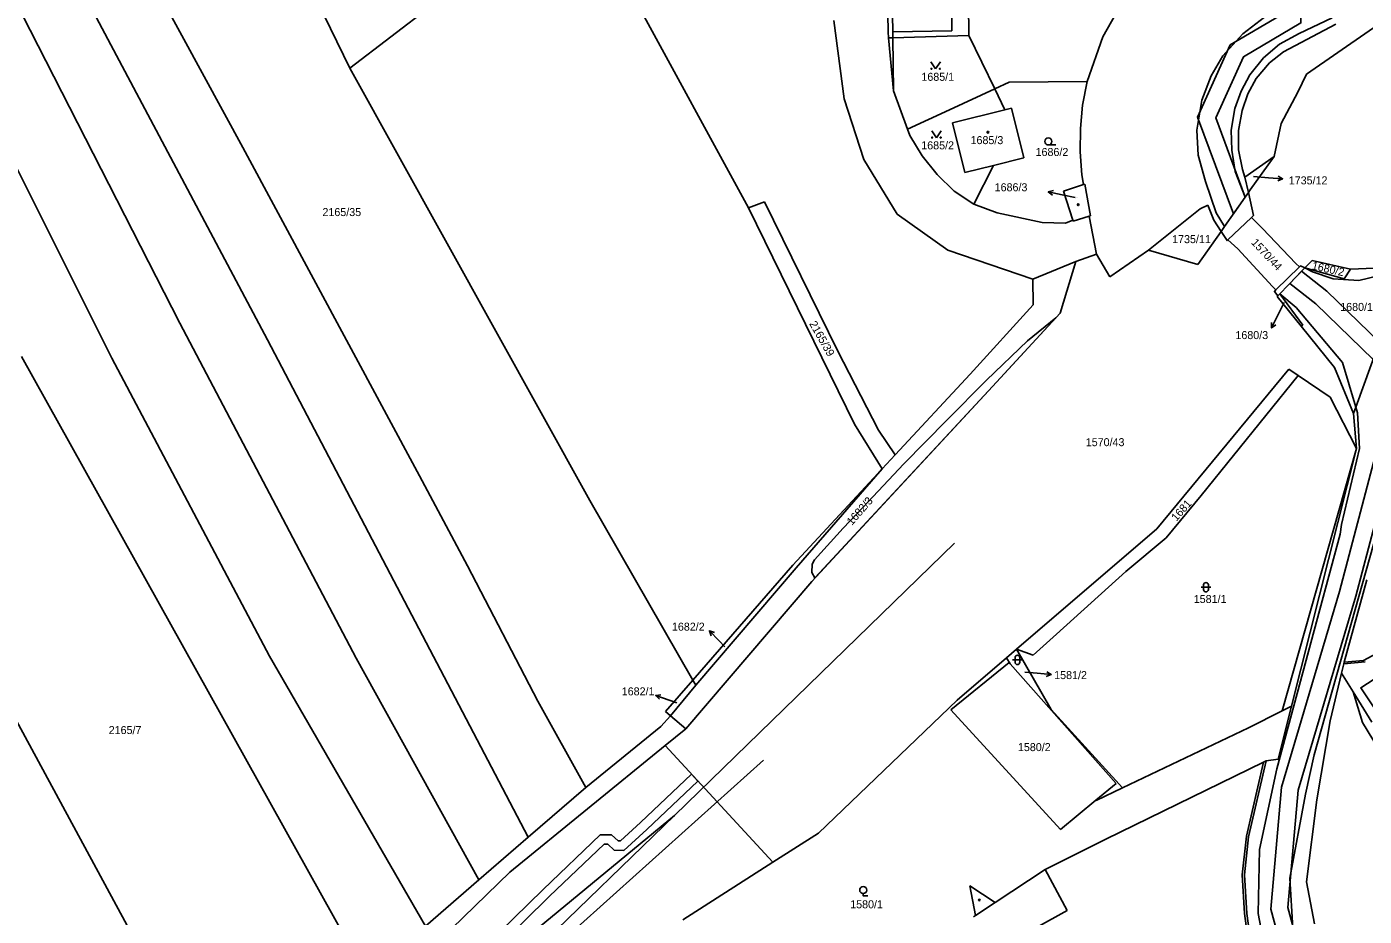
# Model space of a CAD drawing. Extents: x -785744 to -782822, y -1067550 to -1063910.
# Drawn here: x -784386.3 to -784102.3, y -1065091.1 to -1064902.2 of the extents above; entities that cross this region are included whole.
import ezdxf

# ---------------------------------------------------------------- set-up
doc = ezdxf.new("R2010")
doc.units = 0
for name, color, linetype in [('Hranice parcel', 7, 'Continuous'), ('Parcelní čísla', 7, 'Continuous'), ('Pop_ČP_popisy', 7, 'Continuous'), ('Poz_předměty', 7, 'Continuous'), ('Vnitřní kresba', 7, 'Continuous'), ('Věcná břemena k části', 7, 'Continuous'), ('Značky budov', 7, 'Continuous'), ('Značky kultur', 7, 'Continuous')]:
    doc.layers.add(name, color=color, linetype=linetype)

msp = doc.modelspace()

# ---------------------------------------------------------------- linework, layer by layer
at = {"layer": 'Hranice parcel'}
for p, q in [((-784178.24, -1065036.24), (-784177.47, -1065037.49)), ((-784177.68, -1065037.25), (-784190.11, -1065047.31)), ((-784177.47, -1065037.49), (-784177.68, -1065037.25)), ((-784154.94, -1065062.92), (-784177.47, -1065037.49)), ((-784166.82, -1065072.68), (-784190.11, -1065047.31)), ((-784159.26, -1065066.47), (-784154.94, -1065062.92)), ((-784166.82, -1065072.68), (-784159.26, -1065066.47)), ((-784159.22, -1065066.54), (-784159.26, -1065066.47))]:
    msp.add_line(p, q, dxfattribs=at)
for points in [[(-784363.23, -1064817.52), (-784317.68, -1064910.99)], [(-784204.12, -1064865.47), (-784203.42, -1064903.25)], [(-784410.58, -1064887.95), (-784368.23, -1064972.58)], [(-784361.59, -1064888.86), (-784340.42, -1064927.8)], [(-784186.38, -1064890.27), (-784186.22, -1064904.03)], [(-784374.58, -1064894.46), (-784335.18, -1064968.68)], [(-784114.54, -1064912.29), (-784086.98, -1064893.14)], [(-784388.96, -1064896.36), (-784353.85, -1064965.18)], [(-784317.68, -1064910.99), (-784300.28, -1064897.7)], [(-784256.88, -1064896.91), (-784233.07, -1064940.67)], [(-784157.79, -1064904.31), (-784152.88, -1064895.61)], [(-784214.91, -1064900.87), (-784212.7, -1064917.53)], [(-784203.42, -1064903.25), (-784203.3, -1064904.54)], [(-784203.3, -1064904.54), (-784202.41, -1064904.51)], [(-784203.3, -1064904.54), (-784202.27, -1064915.78)], [(-784202.41, -1064904.51), (-784186.22, -1064904.03)], [(-784186.22, -1064904.03), (-784180.75, -1064915.35)], [(-784161.1, -1064913.82), (-784157.79, -1064904.31)], [(-784317.68, -1064910.99), (-784266.72, -1065002.81)], [(-784180.75, -1064915.35), (-784177.69, -1064913.93)], [(-784177.69, -1064913.93), (-784161.1, -1064913.82)], [(-784162.08, -1064918.86), (-784161.1, -1064913.82)], [(-784116.4, -1064916.05), (-784114.54, -1064912.29)], [(-784212.7, -1064917.53), (-784208.52, -1064930.4)], [(-784202.27, -1064915.78), (-784199.27, -1064923.94)], [(-784190.38, -1064919.82), (-784180.75, -1064915.35)], [(-784180.75, -1064915.35), (-784178.58, -1064919.84)], [(-784119.91, -1064922.72), (-784116.4, -1064916.05)], [(-784199.27, -1064923.94), (-784190.38, -1064919.82)], [(-784189.7, -1064922.59), (-784178.58, -1064919.84)], [(-784178.58, -1064919.84), (-784177.2, -1064919.49)], [(-784177.2, -1064919.49), (-784174.59, -1064930.06)], [(-784162.56, -1064923.78), (-784162.08, -1064918.86)], [(-784189.7, -1064922.59), (-784187.08, -1064933.15)], [(-784121.44, -1064929.74), (-784119.91, -1064922.72)], [(-784199.27, -1064923.94), (-784198.77, -1064925.29)], [(-784198.77, -1064925.29), (-784196.15, -1064929.64)], [(-784162.61, -1064928.75), (-784162.56, -1064923.78)], [(-784340.42, -1064927.8), (-784302.93, -1064997.55)], [(-784162.61, -1064928.75), (-784162.28, -1064933.67)], [(-784208.52, -1064930.4), (-784201.44, -1064942.03)], [(-784196.15, -1064929.64), (-784192.97, -1064933.6)], [(-784187.08, -1064933.15), (-784181.02, -1064931.65)], [(-784185.17, -1064939.89), (-784181.02, -1064931.65)], [(-784181.02, -1064931.65), (-784174.59, -1064930.06)], [(-784121.44, -1064929.74), (-784127.65, -1064934.17)], [(-784126.5, -1064936.86), (-784121.44, -1064929.74)], [(-784192.97, -1064933.6), (-784189.36, -1064937.14)], [(-784161.9, -1064935.72), (-784162.28, -1064933.67)], [(-784127.65, -1064934.17), (-784126.89, -1064937.41)], [(-784189.36, -1064937.14), (-784185.17, -1064939.89)], [(-784161.9, -1064935.72), (-784166.17, -1064937.12)], [(-784166.17, -1064937.12), (-784164.19, -1064943.24)], [(-784161.65, -1064935.64), (-784161.9, -1064935.72)], [(-784160.45, -1064942.34), (-784161.65, -1064935.64)], [(-784126.89, -1064937.41), (-784127.58, -1064938.38)], [(-784126.5, -1064936.86), (-784126.89, -1064937.41)], [(-784126.21, -1064942.67), (-784125.82, -1064942.26), (-784126.89, -1064937.41)], [(-784233.07, -1064940.67), (-784229.63, -1064939.37)], [(-784229.63, -1064939.37), (-784214.17, -1064970.95)], [(-784185.17, -1064939.89), (-784180.23, -1064941.72)], [(-784137.15, -1064940.89), (-784135.51, -1064940.05)], [(-784135.51, -1064940.05), (-784134.22, -1064943.27)], [(-784131.96, -1064944.63), (-784127.58, -1064938.38)], [(-784233.07, -1064940.67), (-784210.53, -1064986.59)], [(-784201.44, -1064942.03), (-784190.72, -1064949.61)], [(-784180.23, -1064941.72), (-784170.7, -1064943.8)], [(-784165.72, -1064943.93), (-784164.19, -1064943.24)], [(-784164.19, -1064943.24), (-784164.11, -1064943.5)], [(-784164.11, -1064943.5), (-784160.67, -1064942.41)], [(-784160.67, -1064942.41), (-784160.45, -1064942.34)], [(-784159.14, -1064950.47), (-784160.67, -1064942.41)], [(-784148.11, -1064949.66), (-784137.15, -1064940.89)], [(-784134.22, -1064943.27), (-784132.69, -1064945.67)], [(-784123.9, -1064945.07), (-784126.21, -1064942.67)], [(-784170.7, -1064943.8), (-784165.72, -1064943.93)], [(-784132.69, -1064945.67), (-784137.63, -1064952.71)], [(-784131.96, -1064944.63), (-784132.69, -1064945.67)], [(-784131.25, -1064947.45), (-784131.41, -1064947.6), (-784132.69, -1064945.67)], [(-784123.9, -1064945.07), (-784116.81, -1064952.5)], [(-784121.04, -1064958.07), (-784121.76, -1064957.33), (-784129.16, -1064949.35), (-784131.25, -1064947.45)], [(-784190.72, -1064949.61), (-784172.66, -1064955.8)], [(-784163.52, -1064952.08), (-784159.14, -1064950.47)], [(-784159.14, -1064950.47), (-784156.33, -1064955.29)], [(-784156.33, -1064955.29), (-784148.11, -1064949.66)], [(-784148.11, -1064949.66), (-784137.63, -1064952.71)], [(-784172.66, -1064955.8), (-784163.52, -1064952.08)], [(-784166.88, -1064963.05), (-784163.52, -1064952.08)], [(-784120.21, -1064958.92), (-784114.9, -1064953.42)], [(-784116.81, -1064952.5), (-784116.03, -1064953.2)], [(-784116.03, -1064953.2), (-784115.82, -1064953), (-784114.9, -1064953.42)], [(-784114.9, -1064953.42), (-784113.35, -1064951.81)], [(-784106.55, -1064955.76), (-784114.9, -1064953.42)], [(-784113.35, -1064951.81), (-784105.2, -1064953.7)], [(-784105.2, -1064953.7), (-784106.55, -1064955.76)], [(-784105.2, -1064953.7), (-784100.2, -1064953.48)], [(-784104.05, -1064982.98), (-784093.09, -1064952.7)], [(-784172.66, -1064955.8), (-784172.62, -1064961.28)], [(-784120.62, -1064959.34), (-784121.34, -1064958.4), (-784121.04, -1064958.07)], [(-784120.77, -1064959.5), (-784120.62, -1064959.34)], [(-784120.77, -1064959.5), (-784115.65, -1064965.82)], [(-784120.62, -1064959.34), (-784120.21, -1064958.92)], [(-784120.21, -1064958.92), (-784115.31, -1064965.6)], [(-784185.95, -1064975.95), (-784172.62, -1064961.28)], [(-784182.06, -1064979.54), (-784166.88, -1064963.05)], [(-784353.85, -1064965.18), (-784316.36, -1065036.28)], [(-784115.31, -1064965.6), (-784115.65, -1064965.82)], [(-784115.65, -1064965.82), (-784108.6, -1064974.55)], [(-784335.18, -1064968.68), (-784297.65, -1065040.28)], [(-784214.17, -1064970.95), (-784205.44, -1064987.85)], [(-784387.47, -1064972.23), (-784313.33, -1065105.25)], [(-784368.23, -1064972.58), (-784334.77, -1065035.91)], [(-784201.9, -1064993.13), (-784185.95, -1064975.95)], [(-784146.33, -1065008.86), (-784118.33, -1064974.89)], [(-784136.91, -1065001.79), (-784116.29, -1064976.26)], [(-784118.33, -1064974.89), (-784116.29, -1064976.26)], [(-784116.29, -1064976.26), (-784109.5, -1064980.85)], [(-784108.6, -1064974.55), (-784104.54, -1064984.33)], [(-784219.63, -1065019.99), (-784182.06, -1064979.54)], [(-784109.5, -1064980.85), (-784103.93, -1064991.76)], [(-784104.54, -1064984.33), (-784104.05, -1064982.98)], [(-784104.54, -1064984.33), (-784103.93, -1064991.76)], [(-784210.53, -1064986.59), (-784204.63, -1064996.06)], [(-784205.44, -1064987.85), (-784201.9, -1064993.13)], [(-784419.68, -1064992.12), (-784342.95, -1065133.93)], [(-784204.63, -1064996.06), (-784201.9, -1064993.13)], [(-784119.71, -1065047.52), (-784103.93, -1064991.76)], [(-784223.65, -1065016.54), (-784204.63, -1064996.06)], [(-784222.91, -1065017.13), (-784204.63, -1064996.06)], [(-784302.93, -1064997.55), (-784292.7, -1065016.72)], [(-784266.72, -1065002.81), (-784244.9, -1065041.01)], [(-784144.34, -1065010.74), (-784136.91, -1065001.79)], [(-784176.12, -1065034.42), (-784146.33, -1065008.86)], [(-784152.93, -1065017.93), (-784144.34, -1065010.74)], [(-784292.7, -1065016.72), (-784277.81, -1065045.45)], [(-784244.9, -1065041.01), (-784223.65, -1065016.54)], [(-784244.23, -1065042.02), (-784222.91, -1065017.13)], [(-784167.64, -1065031.22), (-784152.93, -1065017.93)], [(-784106.54, -1065037.16), (-784101.72, -1065019.68)], [(-784246.38, -1065051.29), (-784219.63, -1065019.99)], [(-784172.6, -1065035.7), (-784167.64, -1065031.22)], [(-784334.77, -1065035.91), (-784301.68, -1065093.22)], [(-784316.36, -1065036.28), (-784290.31, -1065083.36)], [(-784188.73, -1065045.24), (-784178.24, -1065036.24)], [(-784178.24, -1065036.24), (-784176.12, -1065034.42)], [(-784176.12, -1065034.42), (-784168.74, -1065047.21)], [(-784176.12, -1065034.42), (-784172.6, -1065035.7)], [(-784109.53, -1065049.65), (-784107.09, -1065039.47)], [(-784107.09, -1065039.47), (-784106.63, -1065037.54)], [(-784107.09, -1065039.47), (-784104.63, -1065043.44)], [(-784106.63, -1065037.54), (-784106.54, -1065037.16)], [(-784091.72, -1065044.07), (-784095.91, -1065038), (-784103.01, -1065042.58), (-784098.92, -1065048.77)], [(-784297.65, -1065040.28), (-784279.83, -1065074.32)], [(-784250.65, -1065047.63), (-784244.9, -1065041.01)], [(-784249.59, -1065048.54), (-784244.23, -1065042.02)], [(-784244.9, -1065041.01), (-784244.23, -1065042.02)], [(-784277.81, -1065045.45), (-784267.63, -1065063.8)], [(-784218.18, -1065073.45), (-784188.73, -1065045.24)], [(-784104.63, -1065043.44), (-784100.64, -1065049.89)], [(-784104.63, -1065043.44), (-784102.64, -1065050)], [(-784250.65, -1065047.63), (-784249.59, -1065048.54)], [(-784168.74, -1065047.21), (-784153.62, -1065063.87)], [(-784126.86, -1065051.12), (-784119.71, -1065047.52)], [(-784120.59, -1065057.77), (-784117.75, -1065046.53)], [(-784119.71, -1065047.52), (-784117.75, -1065046.53)], [(-784267.63, -1065063.8), (-784251.67, -1065050.83)], [(-784251.67, -1065050.83), (-784249.59, -1065048.54)], [(-784249.59, -1065048.54), (-784246.38, -1065051.29)], [(-784153.62, -1065063.87), (-784126.86, -1065051.12)], [(-784112.35, -1065066.37), (-784109.53, -1065049.65)], [(-784102.64, -1065050), (-784080.25, -1065086.79)], [(-784250.78, -1065054.88), (-784246.38, -1065051.29)], [(-784283.76, -1065081.78), (-784250.78, -1065054.88)], [(-784250.78, -1065054.88), (-784227.89, -1065079.67)], [(-784157.14, -1065074.76), (-784123.67, -1065058.41)], [(-784126.84, -1065074.25), (-784123.1, -1065058.13)], [(-784123.67, -1065058.41), (-784123.1, -1065058.13)], [(-784123.1, -1065058.13), (-784120.59, -1065057.77)], [(-784279.83, -1065074.32), (-784267.63, -1065063.8)], [(-784159.22, -1065066.54), (-784153.62, -1065063.87)], [(-784114.55, -1065083.83), (-784112.35, -1065066.37)], [(-784227.89, -1065079.67), (-784218.18, -1065073.45)], [(-784290.31, -1065083.36), (-784279.83, -1065074.32)], [(-784170.05, -1065081.17), (-784157.14, -1065074.76)], [(-784127.71, -1065082.31), (-784126.84, -1065074.25)], [(-784320.85, -1065117.79), (-784283.76, -1065081.78)], [(-784247.01, -1065091.92), (-784227.89, -1065079.67)], [(-784180.64, -1065088.19), (-784170.05, -1065081.17)], [(-784170.05, -1065081.17), (-784165.35, -1065089.88)], [(-784127.71, -1065082.31), (-784127.19, -1065090.55)], [(-784301.68, -1065093.22), (-784290.31, -1065083.36)], [(-784186.04, -1065084.69), (-784180.64, -1065088.19)], [(-784186.04, -1065084.69), (-784184.86, -1065090.99)], [(-784114.55, -1065083.83), (-784112.87, -1065092.76)], [(-784171.88, -1065093.51), (-784165.35, -1065089.88)], [(-784127.19, -1065090.55), (-784126.67, -1065094.65)], [(-784185.28, -1065091.27), (-784184.86, -1065090.99)]]:
    msp.add_lwpolyline(points, dxfattribs=at)
at = {"layer": 'Pop_ČP_popisy'}
for p, q in [((-784122.62, -1064934.25), (-784119.63, -1064934.46)), ((-784166.45, -1064937.89), (-784169.38, -1064937.26)), ((-784120.62, -1064963.48), (-784121.97, -1064966.16)), ((-784239.27, -1065032.64), (-784241.34, -1065030.47)), ((-784171.75, -1065039.52), (-784168.76, -1065039.81)), ((-784249.92, -1065045.2), (-784252.75, -1065044.21))]:
    msp.add_line(p, q, dxfattribs=at)
for points in [[(-784125.77, -1064934.03), (-784122.62, -1064934.25)], [(-784120.59, -1064933.89), (-784119.63, -1064934.46), (-784120.66, -1064934.89)], [(-784168.51, -1064937.96), (-784169.38, -1064937.26), (-784168.3, -1064936.98)], [(-784163.66, -1064938.49), (-784166.45, -1064937.89)], [(-784119.26, -1064960.79), (-784120.62, -1064963.48)], [(-784121.07, -1064965.49), (-784121.97, -1064966.16), (-784121.97, -1064965.04)], [(-784241.01, -1065031.54), (-784241.34, -1065030.47), (-784240.29, -1065030.85)], [(-784238.09, -1065033.87), (-784239.27, -1065032.64)], [(-784174.38, -1065039.27), (-784171.75, -1065039.52)], [(-784169.71, -1065039.22), (-784168.76, -1065039.81), (-784169.81, -1065040.21)], [(-784251.97, -1065045.01), (-784252.75, -1065044.21), (-784251.64, -1065044.07)], [(-784248.28, -1065045.78), (-784249.92, -1065045.2)]]:
    msp.add_lwpolyline(points, dxfattribs=at)
at = {"layer": 'Poz_předměty'}
for points in [[(-784189.33, -1065011.9), (-784248.79, -1065069.75)], [(-784229.85, -1065057.98), (-784274.98, -1065098.49)], [(-784248.79, -1065069.75), (-784295.36, -1065108.17)], [(-784248.79, -1065069.75), (-784278.25, -1065098.34)]]:
    msp.add_lwpolyline(points, dxfattribs=at)
at = {"layer": 'Vnitřní kresba'}
for points in [[(-784202.61, -1064892.4), (-784202.43, -1064903.24)], [(-784189.97, -1064897.5), (-784189.89, -1064903.02)], [(-784128.07, -1064903.68), (-784123.47, -1064900.14)], [(-784116.12, -1064903.64), (-784109.1, -1064900.27)], [(-784202.43, -1064903.24), (-784189.89, -1064903.02)], [(-784202.43, -1064903.24), (-784202.41, -1064904.51)], [(-784119.45, -1064907.54), (-784108.28, -1064901.63)], [(-784202.41, -1064904.51), (-784202.27, -1064915.78)], [(-784132.33, -1064908.35), (-784128.07, -1064903.68)], [(-784123.66, -1064908.76), (-784120.25, -1064905.86)], [(-784120.25, -1064905.86), (-784116.12, -1064903.64)], [(-784134.77, -1064912.58), (-784132.33, -1064908.35)], [(-784126.59, -1064912.43), (-784123.66, -1064908.76)], [(-784122.42, -1064909.84), (-784119.45, -1064907.54)], [(-784125.21, -1064913.16), (-784122.42, -1064909.84)], [(-784136.8, -1064917.78), (-784134.77, -1064912.58)], [(-784128.45, -1064915.84), (-784126.59, -1064912.43)], [(-784126.98, -1064916.45), (-784125.21, -1064913.16)], [(-784129.79, -1064919.57), (-784128.45, -1064915.84)], [(-784128.24, -1064919.96), (-784126.98, -1064916.45)], [(-784137.84, -1064924.12), (-784136.8, -1064917.78)], [(-784130.54, -1064924.17), (-784129.79, -1064919.57)], [(-784128.97, -1064924.22), (-784128.24, -1064919.96)], [(-784137.84, -1064924.12), (-784137.53, -1064929.45)], [(-784130.54, -1064924.17), (-784130.42, -1064928.38)], [(-784128.97, -1064924.22), (-784128.96, -1064928.31)], [(-784130.42, -1064928.38), (-784129.67, -1064932.94)], [(-784128.96, -1064928.31), (-784128.17, -1064932.53)], [(-784137.53, -1064929.45), (-784135.99, -1064935.08)], [(-784129.67, -1064932.94), (-784127.58, -1064938.38)], [(-784128.17, -1064932.53), (-784127.65, -1064934.17)], [(-784135.99, -1064935.08), (-784133.7, -1064941.72)], [(-784133.7, -1064941.72), (-784131.96, -1064944.63)], [(-784131.25, -1064947.45), (-784126.21, -1064942.67)], [(-784121.04, -1064958.07), (-784116.03, -1064953.2)], [(-784114.9, -1064953.42), (-784113.25, -1064954.21)], [(-784113.25, -1064954.21), (-784108.89, -1064955.72)], [(-784112.95, -1065056.82), (-784083.7, -1064953.17)], [(-784108.89, -1064955.72), (-784103.46, -1064956.11)], [(-784103.46, -1064956.11), (-784099.05, -1064954.99)], [(-784120.21, -1064958.92), (-784116.74, -1064961.81)], [(-784116.74, -1064961.81), (-784106.93, -1064973.53)], [(-784106.93, -1064973.53), (-784104.05, -1064982.98)], [(-784104.05, -1064982.98), (-784103.68, -1064984.2)], [(-784103.68, -1064984.2), (-784103.32, -1064991.8)], [(-784117.75, -1065046.53), (-784103.93, -1064991.76)], [(-784107.14, -1065007.91), (-784103.32, -1064991.8)], [(-784107.41, -1065009.98), (-784107.14, -1065007.91)], [(-784120.82, -1065059.82), (-784107.41, -1065009.98)], [(-784102.41, -1065036.83), (-784094.15, -1065032.34)], [(-784106.54, -1065037.16), (-784102.41, -1065036.83)], [(-784106.63, -1065037.54), (-784102.11, -1065037.12)], [(-784114.77, -1065065.23), (-784112.95, -1065056.82)], [(-784127.32, -1065074.13), (-784123.67, -1065058.41)], [(-784124.53, -1065076.93), (-784120.82, -1065059.82)], [(-784118.08, -1065083.01), (-784114.77, -1065065.23)], [(-784128.2, -1065082.34), (-784127.32, -1065074.13)], [(-784124.82, -1065090.57), (-784124.53, -1065076.93)], [(-784128.2, -1065082.34), (-784127.68, -1065090.58)], [(-784118.08, -1065083.01), (-784117.46, -1065093.63)], [(-784184.86, -1065090.99), (-784180.64, -1065088.19)], [(-784127.68, -1065090.58), (-784127.16, -1065094.73)], [(-784124.82, -1065090.57), (-784122.32, -1065103.58)]]:
    msp.add_lwpolyline(points, dxfattribs=at)
at = {"layer": 'Věcná břemena k části'}
for p, q in [((-784254.61, -1065072.71), (-784243.81, -1065062.42)), ((-784264.53, -1065073.81), (-784276.68, -1065085.43)), ((-784262.16, -1065073.8), (-784264.53, -1065073.81)), ((-784260.74, -1065075.1), (-784262.16, -1065073.8)), ((-784255.97, -1065071.25), (-784260.25, -1065075.13)), ((-784259.53, -1065077.17), (-784254.61, -1065072.71)), ((-784275.28, -1065086.87), (-784263.73, -1065075.81)), ((-784263.73, -1065075.81), (-784262.94, -1065075.8)), ((-784262.94, -1065075.8), (-784261.56, -1065077.06)), ((-784260.25, -1065075.13), (-784260.74, -1065075.1)), ((-784261.56, -1065077.06), (-784259.53, -1065077.17)), ((-784276.68, -1065085.43), (-784303.33, -1065111.52)), ((-784301.93, -1065112.94), (-784275.28, -1065086.87))]:
    msp.add_line(p, q, dxfattribs=at)
for points in [[(-784119.21, -1064892.64), (-784119.3, -1064899.3), (-784130.75, -1064906.05), (-784137.66, -1064921.4), (-784130.04, -1064941.89), (-784127.58, -1064938.38), (-784133.8, -1064921.52), (-784127.95, -1064908.55), (-784115.74, -1064901.36), (-784115.63, -1064892.76)], [(-784098.59, -1065143.78), (-784112.23, -1065112.48), (-784118.48, -1065089.28), (-784116.33, -1065064.36), (-784104.09, -1065023.11), (-784096.03, -1064992.54), (-784096.21, -1064971.97), (-784099.06, -1064969.19), (-784110.21, -1064958.33), (-784115.57, -1064954.12), (-784118.08, -1064956.71), (-784112.57, -1064961.03), (-784100.39, -1064972.88), (-784099.77, -1064973.49), (-784099.61, -1064992.08), (-784107.55, -1065022.17), (-784119.87, -1065063.68), (-784122.1, -1065089.6), (-784115.61, -1065113.68), (-784102.27, -1065144.31)], [(-784182.06, -1064979.54), (-784167.77, -1064964.01)], [(-784167.77, -1064964.01), (-784173.79, -1064968.88)], [(-784173.79, -1064968.88), (-784182.48, -1064977.24)], [(-784182.48, -1064977.24), (-784190.93, -1064985.73)], [(-784218.93, -1065019.23), (-784182.06, -1064979.54)], [(-784190.93, -1064985.73), (-784200.03, -1064995.02)], [(-784200.03, -1064995.02), (-784208.76, -1065004.31)], [(-784208.76, -1065004.31), (-784212.94, -1065008.71)], [(-784212.94, -1065008.71), (-784219.05, -1065015.45)], [(-784219.51, -1065016.35), (-784219.58, -1065018.1)], [(-784219.05, -1065015.45), (-784219.51, -1065016.35)], [(-784219.58, -1065018.1), (-784218.93, -1065019.23)], [(-784243.81, -1065062.42), (-784245.17, -1065060.96), (-784255.97, -1065071.25)]]:
    msp.add_lwpolyline(points, dxfattribs=at)
at = {"layer": 'Značky budov'}
for centre in [(-784182.21, -1064924.58), (-784163.02, -1064939.99), (-784184.03, -1065087.68)]:
    msp.add_circle(centre, 0.175, dxfattribs=at)
at = {"layer": 'Značky kultur'}
for p, q in [((-784194.3, -1064909.65), (-784193.3, -1064911.15)), ((-784193.3, -1064911.15), (-784192.3, -1064909.65)), ((-784194.14, -1064924.27), (-784193.14, -1064925.77)), ((-784193.14, -1064925.77), (-784192.14, -1064924.27)), ((-784169.38, -1064927.3), (-784167.78, -1064927.3)), ((-784136.89, -1065021.24), (-784134.89, -1065021.24)), ((-784136.39, -1065021.74), (-784136.39, -1065020.74)), ((-784135.39, -1065020.74), (-784135.39, -1065021.74)), ((-784176.95, -1065036.67), (-784174.95, -1065036.67)), ((-784176.45, -1065037.17), (-784176.45, -1065036.17)), ((-784175.45, -1065036.17), (-784175.45, -1065037.17))]:
    msp.add_line(p, q, dxfattribs=at)
msp.add_lwpolyline([(-784208.68, -1065086.32), (-784208.68, -1065086.82), (-784207.68, -1065086.82)], dxfattribs=at)
for centre, radius in [((-784194.2, -1064911.1), 0.112), ((-784192.4, -1064911.1), 0.112), ((-784194.04, -1064925.72), 0.112), ((-784192.24, -1064925.72), 0.112), ((-784169.38, -1064926.55), 0.75), ((-784208.68, -1065085.57), 0.75)]:
    msp.add_circle(centre, radius, dxfattribs=at)
for centre, start, end in [((-784135.89, -1065020.74), 0, 180), ((-784135.89, -1065021.74), 180, 0), ((-784175.95, -1065036.17), 0, 180), ((-784175.95, -1065037.17), 180, 0)]:
    msp.add_arc(centre, 0.5, start, end, dxfattribs=at)

# ---------------------------------------------------------------- texts
at = {"layer": 'Parcelní čísla'}
for s, height, p in [('1685/1', 1.7, (-784196.33, -1064913.67)), ('1685/3', 1.7, (-784185.89, -1064927.12)), ('1685/2', 1.7, (-784196.36, -1064928.23)), ('1686/2', 1.7, (-784172.08, -1064929.64)), ('1735/12', 0.1, (-784125.77, -1064934.03)), ('1686/3', 0.1, (-784163.66, -1064938.49)), ('2165/35', 1.7, (-784323.53, -1064942.4)), ('1735/11', 1.7, (-784143.08, -1064948.15)), ('1680/3', 0.1, (-784119.26, -1064960.79)), ('1680/1', 1.7, (-784107.38, -1064962.55)), ('1570/43', 1.7, (-784161.42, -1064991.28)), ('1581/1', 1.7, (-784138.49, -1065024.59)), ('1682/2', 0.1, (-784238.09, -1065033.87)), ('1581/2', 0.1, (-784174.38, -1065039.27)), ('1682/1', 0.1, (-784248.28, -1065045.78)), ('2165/7', 1.7, (-784368.93, -1065052.43)), ('1580/2', 1.7, (-784175.83, -1065056.05)), ('1580/1', 1.7, (-784211.45, -1065089.44))]:
    msp.add_text(s, height=height, dxfattribs=at).set_placement(p)
for s, rotation, p in [('1570/44', 313.1311, (-784126.4, -1064948.14)), ('1680/2', 347.3425, (-784113.51, -1064953.68)), ('2165/39', 299.6538, (-784220.21, -1064965.27)), ('1682/3', 48.8661, (-784211.08, -1065008.21)), ('1681', 48.3766, (-784142.17, -1065007.34))]:
    msp.add_text(s, height=1.7, rotation=rotation, dxfattribs=at).set_placement(p)
at = {"layer": 'Pop_ČP_popisy'}
for s, p in [('1735/12', (-784118.31, -1064935.67)), ('1686/3', (-784180.77, -1064937.13)), ('1680/3', (-784129.64, -1064968.53)), ('1682/2', (-784249.31, -1065030.47)), ('1581/2', (-784168.13, -1065040.75)), ('1682/1', (-784259.97, -1065044.21))]:
    msp.add_text(s, height=1.7, dxfattribs=at).set_placement(p)

doc.saveas('drawing.dxf')
